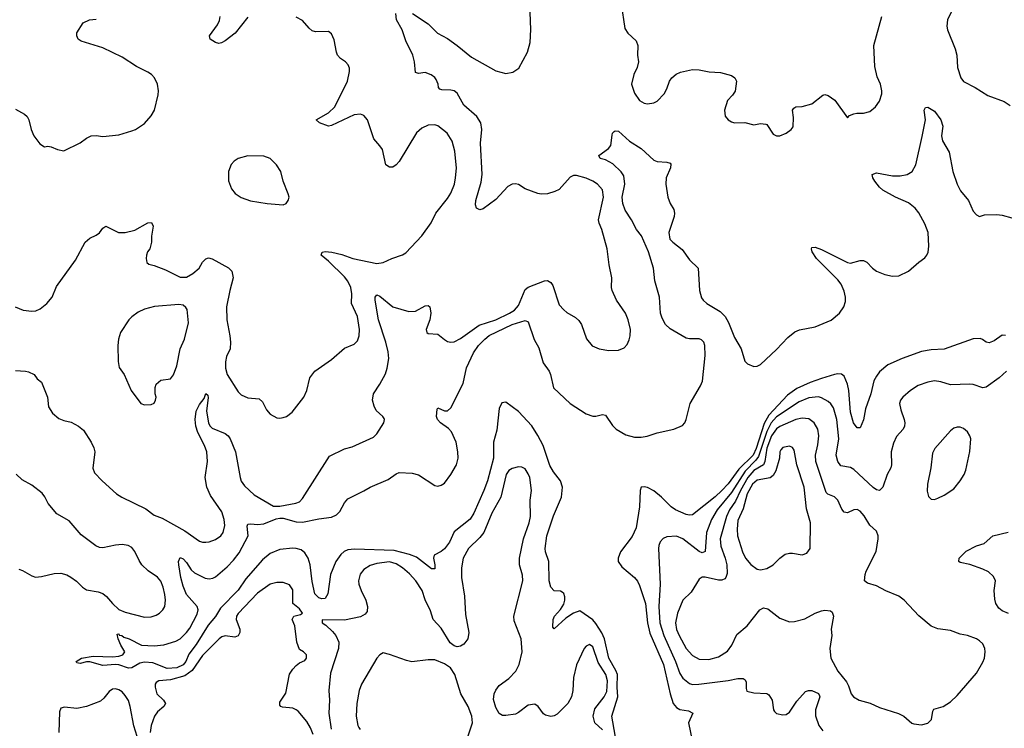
# Model space of a CAD drawing. Header units: inches. Extents: x 2057696 to 2160536, y 827480 to 1016834.
# Tile 333 of 422: x 2081955 to 2088063, y 980915 to 985311. Entities that reach past the tile are written whole.
import ezdxf

# ---------------------------------------------------------------- set-up
doc = ezdxf.new("R2010")
doc.units = ezdxf.units.IN
doc.header["$MEASUREMENT"] = 0
doc.layers.add('C0988', color=7, linetype='Continuous')

msp = doc.modelspace()

# ---------------------------------------------------------------- linework, layer by layer
at = {"layer": 'C0988', "color": 5}
for points, elevation in [([(2084391, 985350), (2084490, 985284.9), (2084547.3, 985227.3), (2084610, 985193.4), (2084670, 985150.6), (2084757.5, 985077.5), (2084910, 984993.1), (2084970, 984977.4), (2085015.1, 984984.9), (2085051.5, 985010), (2085106, 985110), (2085121.4, 985170), (2085125.4, 985250), (2085119.1, 985410)], 440), ([(2085686, 985410), (2085710, 985256), (2085727.4, 985227.4), (2085779.2, 985179.2), (2085790.7, 985150), (2085788, 985090), (2085794, 985050), (2085786.2, 985013.8), (2085766, 984970), (2085750.5, 984910), (2085770, 984854.8), (2085800.5, 984810), (2085830, 984792.4), (2085850, 984788.7), (2085890, 984794.9), (2085910, 984804.9), (2085953.3, 984850), (2085970, 984881), (2085987.3, 984930), (2086000.9, 984950), (2086027.4, 984972.6), (2086055.5, 984984.5), (2086130, 985002.2), (2086170, 984999.7), (2086232.3, 984987.7), (2086303, 984983), (2086370, 984965.3), (2086392.4, 984950), (2086401.3, 984930), (2086392.9, 984867.1), (2086378, 984842), (2086346.4, 984810), (2086328.2, 984750), (2086332.7, 984712.7), (2086350.4, 984690.4), (2086370, 984676.3), (2086390, 984670.6), (2086453.7, 984673.7), (2086510, 984658.8), (2086550, 984666.8), (2086583.5, 984663.5), (2086590, 984661), (2086630, 984601), (2086650, 984591), (2086670, 984591), (2086710, 984606.8), (2086741.2, 984630), (2086753.4, 984646.6), (2086755.5, 984704.5), (2086749.4, 984750), (2086757.5, 984762.5), (2086769.7, 984770.3), (2086810, 984773.1), (2086870, 984788.5), (2086938, 984842), (2086950, 984846), (2086970, 984841), (2087012.5, 984812.5), (2087090, 984702), (2087104, 984716), (2087130, 984726), (2087149.2, 984730.8), (2087190.9, 984730.9), (2087230, 984741), (2087264, 984770), (2087290, 984806), (2087304.5, 984850), (2087304.5, 984870), (2087296.2, 984910), (2087275.4, 984955.4), (2087260.4, 985020.4), (2087254.5, 985150), (2087303.5, 985330)], 440), ([(2087758.8, 985410), (2087711.6, 985310), (2087706.7, 985270), (2087710, 985247.3), (2087758.6, 985130), (2087767.9, 985090), (2087774, 985014), (2087793, 984950), (2087810, 984928.2), (2087882, 984890), (2087960.5, 984840.5), (2088063.1, 984803.1), (2088099.1, 984779.1)], 440), ([(2081928, 983530), (2081976, 983510), (2082030, 983503.1), (2082054.8, 983505.2), (2082082.3, 983517.7), (2082123.7, 983550), (2082155.6, 983590), (2082184.2, 983655.8), (2082301, 983819), (2082360.9, 983930), (2082390, 983956.3), (2082430, 983973.4), (2082450, 983987.7), (2082470, 984018), (2082490, 984030.6), (2082569, 983991), (2082610, 983990.6), (2082670, 984004.9), (2082750, 984050.6), (2082773.7, 984053.7), (2082784, 984030), (2082773, 983967), (2082772.7, 983930), (2082762, 983890), (2082747.7, 983870), (2082742, 983850), (2082739.1, 983830), (2082744, 983804), (2082755.3, 983795.3), (2082790, 983786.8), (2082859.9, 983759.9), (2082950, 983714), (2082990, 983713), (2083030, 983735.8), (2083068, 983770), (2083090, 983806), (2083110, 983828.4), (2083127.1, 983832.9), (2083150, 983827.2), (2083250, 983772.2), (2083272, 983750), (2083280.2, 983710), (2083258.5, 983630), (2083238.2, 983530), (2083240.7, 983450), (2083259.5, 983350), (2083262, 983310), (2083260.3, 983270), (2083239.1, 983220.9), (2083232.1, 983187.9), (2083231.9, 983150), (2083242.7, 983110), (2083310, 983003), (2083330, 982983.8), (2083370, 982966), (2083439.9, 982959.9), (2083460.7, 982940.7), (2083486, 982890), (2083510, 982863), (2083550, 982841.6), (2083570, 982839.3), (2083590, 982843.8), (2083610, 982850.4), (2083644.5, 982875.5), (2083716.9, 982970), (2083737.4, 983010), (2083755.6, 983090), (2083785.1, 983130), (2083890, 983202), (2083970, 983273), (2084030, 983298.4), (2084050, 983319.1), (2084060.9, 983350), (2084063.1, 983390), (2084050, 983469.2), (2084012.6, 983550), (2084015.8, 983610), (2084009.8, 983650), (2083990, 983689.7), (2083970, 983716.1), (2083870, 983813.5), (2083825.1, 983850), (2083831.9, 983868.1), (2083850, 983872.1), (2083890.9, 983869.1), (2083953.9, 983853.9), (2084022, 983830), (2084170, 983798), (2084210, 983804.4), (2084264, 983830), (2084330, 983852), (2084350, 983864.4), (2084450.8, 983969.2), (2084506.9, 984050), (2084537.4, 984110), (2084610, 984202.4), (2084630, 984235.5), (2084651.9, 984290), (2084658.7, 984330), (2084664.2, 984390), (2084654.4, 984494.4), (2084638.2, 984558.2), (2084607, 984607), (2084550, 984651.6), (2084530, 984658.7), (2084490, 984657.3), (2084450, 984638), (2084417.4, 984610), (2084310, 984431.8), (2084290, 984409.6), (2084270, 984397), (2084250, 984395.1), (2084226.6, 984410), (2084205.1, 984505.1), (2084190, 984529), (2084151.4, 984571.4), (2084113, 984690), (2084090, 984716.2), (2084070, 984724.7), (2084030, 984721.1), (2083890, 984654), (2083870, 984651.1), (2083816, 984670), (2083794, 984690), (2083870, 984732.9), (2083911, 984770), (2083987.8, 984930), (2084002, 984990), (2084000.9, 985010), (2083992.7, 985030), (2083976, 985050), (2083945.2, 985070), (2083927, 985090), (2083919.6, 985110), (2083906.6, 985186.6), (2083890, 985222.7), (2083870, 985237.6), (2083790, 985236.4), (2083770, 985242.6), (2083750, 985258.7), (2083710, 985305.7), (2083670, 985326.8)], 460), ([(2081930, 983134.9), (2081990.4, 983130.4), (2082010, 983126.8), (2082044.7, 983110), (2082063.5, 983083.5), (2082090, 983062), (2082128.2, 982970), (2082134.4, 982910), (2082158.4, 982870), (2082197.6, 982837.6), (2082230, 982824.2), (2082274, 982814), (2082320.7, 982790), (2082350, 982764), (2082399.3, 982690), (2082415.8, 982655.8), (2082421.3, 982630), (2082408.8, 982528.8), (2082420.2, 982500.2), (2082466.7, 982450), (2082556.4, 982370), (2082588.2, 982350), (2082737.5, 982277.5), (2082790, 982237.4), (2082839.7, 982219.7), (2082980.4, 982140.4), (2083070, 982075.2), (2083090, 982069), (2083110, 982068.9), (2083130, 982071.7), (2083170, 982087.2), (2083202.9, 982110), (2083216.9, 982130), (2083227.5, 982172.5), (2083223.7, 982210), (2083210, 982258.7), (2083139.9, 982359.9), (2083116.8, 982410), (2083105.5, 982470), (2083119.3, 982570), (2083115.6, 982630), (2083101.2, 982670), (2083059.5, 982750), (2083047.6, 982790), (2083044, 982830), (2083050, 982882), (2083070, 982923.8), (2083099.1, 982960.9), (2083110, 982992), (2083122, 982982), (2083125.4, 982965.4), (2083114.9, 982885.1), (2083127, 982807), (2083136.1, 982790), (2083150, 982776.9), (2083230, 982743.6), (2083248.7, 982728.7), (2083261.8, 982710), (2083293.5, 982630), (2083322.8, 982470), (2083330, 982448.5), (2083350, 982418.9), (2083410, 982362.6), (2083530, 982293.4), (2083570, 982293.8), (2083668.2, 982311.8), (2083690, 982320.4), (2083710, 982340.7), (2083877, 982603), (2083970, 982649), (2084018, 982662), (2084150, 982720.7), (2084170, 982741), (2084214, 982810), (2084219, 982830), (2084216.5, 982836.5), (2084209, 982850), (2084166.9, 982886.9), (2084153.3, 982913.3), (2084144.2, 982950), (2084149.6, 982990), (2084190, 983050.4), (2084225.1, 983114.9), (2084235.8, 983150), (2084244.7, 983210), (2084241.2, 983250), (2084227.3, 983310), (2084181.2, 983450), (2084161.4, 983570), (2084161, 983590), (2084170, 983603.1), (2084190, 983594.9), (2084270, 983530.2), (2084370, 983501.7), (2084410, 983502), (2084470, 983536.3), (2084490, 983538.8), (2084498.8, 983530), (2084505.5, 983490), (2084499.3, 983450), (2084477.3, 983390), (2084481, 983370), (2084490, 983364.9), (2084550, 983360.7), (2084590, 983326.8), (2084610, 983314.8), (2084630.7, 983310.7), (2084650, 983313.4), (2084690, 983332.7), (2084805.1, 983414.9), (2084910, 983449.5), (2084994.6, 983490), (2085024.2, 983510), (2085050, 983536.9), (2085090, 983637.6), (2085110, 983651), (2085210, 983690.3), (2085230, 983693.7), (2085250, 983680.5), (2085261.8, 983661.8), (2085302.8, 983542.8), (2085330, 983510.4), (2085350, 983494), (2085403.6, 983463.6), (2085424.9, 983444.9), (2085439.9, 983419.9), (2085471.5, 983331.5), (2085507.5, 983287.5), (2085550, 983268.2), (2085610, 983259.5), (2085670, 983261.7), (2085704.5, 983275.5), (2085723, 983297), (2085735.9, 983324.1), (2085743.1, 983350), (2085744.1, 983390), (2085730.8, 983450), (2085713.3, 983490), (2085658.5, 983570), (2085631.1, 983630), (2085627.1, 983650), (2085627.6, 983710), (2085612, 983790), (2085599.6, 983890), (2085567.1, 984010), (2085550, 984049.3), (2085546, 984070), (2085577.1, 984210), (2085570, 984255.6), (2085539.7, 984290), (2085510, 984309.7), (2085470, 984327.4), (2085410, 984345.1), (2085390, 984344.2), (2085370, 984334), (2085302.8, 984257.2), (2085275.9, 984244.1), (2085229.2, 984230.8), (2085190, 984228.6), (2085170, 984232.1), (2085090, 984262.4), (2085050, 984287.6), (2085030, 984293), (2085010, 984289.7), (2084983.4, 984276.6), (2084910, 984195.1), (2084830, 984136.9), (2084810, 984131.6), (2084790, 984140.9), (2084782.7, 984162.7), (2084784.8, 984190), (2084818, 984302), (2084824.1, 984350), (2084814.3, 984545.7), (2084821.4, 984630), (2084816.8, 984670), (2084792, 984710), (2084710, 984780.7), (2084670, 984855.8), (2084650, 984869), (2084630, 984874), (2084574.9, 984874.9), (2084560.8, 984880.8), (2084553.3, 984890), (2084551, 984910), (2084539.7, 984939.7), (2084530, 984952.6), (2084508.1, 984968.1), (2084470, 984982.3), (2084430, 984977.6), (2084410, 984984), (2084404.4, 985050), (2084394.3, 985090), (2084350, 985179.3), (2084328.3, 985248.3), (2084292.7, 985310), (2084288, 985350)], 440), ([(2083370, 985326.6), (2083291.8, 985228.2), (2083230, 985179.6), (2083206.3, 985166.3), (2083190, 985163.7), (2083170, 985169.4), (2083137.2, 985190), (2083132.7, 985210), (2083181.7, 985278.3), (2083194.8, 985305.2), (2083198, 985330)], 460), ([(2081930, 984755.5), (2081984.7, 984724.7), (2082000.7, 984710), (2082012.7, 984690), (2082025.5, 984630), (2082043, 984590), (2082079.9, 984539.9), (2082110, 984522.8), (2082130, 984526.8), (2082150, 984522.8), (2082190, 984506), (2082230, 984498), (2082330, 984547.7), (2082370, 984576.3), (2082398, 984590), (2082430, 984592.2), (2082470, 984586), (2082570, 984595.8), (2082650, 984620.5), (2082674, 984630), (2082730, 984667.7), (2082770, 984714), (2082791.3, 984750), (2082814.9, 984845.1), (2082815.6, 984870), (2082809.6, 984910), (2082791.2, 984950), (2082773, 984970), (2082750, 984985.7), (2082680.2, 985020.2), (2082590, 985078.9), (2082470, 985137.1), (2082336.6, 985176.6), (2082317.2, 985190), (2082309.3, 985210), (2082309.3, 985230), (2082349.5, 985290.5), (2082388, 985310), (2082430, 985314.4)], 480), ([(2085664.2, 980790), (2085628, 980990), (2085665.3, 981110), (2085661.2, 981170), (2085663.9, 981250), (2085654.4, 981274.4), (2085609.7, 981349.7), (2085583.3, 981470), (2085567.2, 981507.2), (2085530, 981565.4), (2085510, 981588.2), (2085430, 981644.8), (2085390, 981629.8), (2085342.4, 981597.6), (2085270, 981533.2), (2085262.7, 981542.7), (2085264.7, 981590), (2085273.3, 981610), (2085310, 981653.1), (2085330, 981685.3), (2085336.8, 981710), (2085336.2, 981730), (2085330, 981752), (2085319.8, 981759.8), (2085310, 981765.6), (2085270, 981767), (2085249.8, 981789.8), (2085239.4, 981830), (2085238.5, 981950), (2085216.2, 982010), (2085214.3, 982030), (2085225.9, 982110), (2085266.4, 982233.6), (2085315.8, 982350), (2085321.9, 982410), (2085310.3, 982450), (2085266.2, 982506.2), (2085244.5, 982544.5), (2085202.8, 982670), (2085170, 982732.3), (2085131.5, 982791.5), (2085050, 982879.4), (2084970, 982937.4), (2084946.7, 982933.3), (2084930, 982898), (2084915.2, 982764.8), (2084894.4, 982690), (2084894, 982590), (2084857.1, 982450), (2084835.2, 982390), (2084773.4, 982250), (2084750, 982212.9), (2084650, 982133.8), (2084621.3, 982070), (2084590, 982027.8), (2084570, 982012.2), (2084526.9, 981990), (2084521.5, 981970), (2084531.2, 981928.8), (2084530, 981903.7), (2084510, 981905.3), (2084417.4, 981977.4), (2084373.4, 981993.4), (2084277.9, 982017.9), (2084032.9, 982027.1), (2083990, 982021.5), (2083968.4, 982011.6), (2083946.6, 981993.4), (2083916, 981950), (2083882.7, 981870), (2083866, 981750), (2083850, 981720.9), (2083830, 981718), (2083810, 981723.6), (2083786.6, 981750), (2083770, 981825.2), (2083757.7, 981930), (2083744.2, 981970), (2083723.8, 982003.8), (2083701.8, 982021.8), (2083670, 982029.8), (2083650, 982032), (2083570, 982024.5), (2083510, 982000.3), (2083460.7, 981959.3), (2083357.2, 981842.8), (2083310, 981772.6), (2083200, 981660), (2083170, 981609), (2083125.3, 981554.7), (2083050, 981434.2), (2083004.2, 981375.8), (2082985.2, 981330), (2082970, 981307.9), (2082930, 981289.6), (2082870, 981287), (2082781.5, 981321.5), (2082730, 981325.8), (2082700.9, 981319.1), (2082650, 981291), (2082630, 981288.8), (2082570, 981309.2), (2082550, 981311.6), (2082470, 981305.1), (2082390, 981328), (2082370, 981327.8), (2082330, 981318), (2082310, 981322), (2082305.2, 981330), (2082338, 981350), (2082410, 981363.1), (2082530, 981358), (2082570, 981362), (2082595.3, 981370), (2082608, 981390), (2082582, 981430), (2082566, 981470), (2082560.4, 981499.6), (2082570, 981502), (2082573.2, 981493.2), (2082589.3, 981490.7), (2082601.3, 981481.3), (2082634, 981470), (2082710, 981430.5), (2082790, 981427.3), (2082850, 981433.1), (2082924.2, 981455.8), (2082950, 981470.2), (2082990.4, 981509.6), (2083010, 981535.6), (2083056.9, 981623.1), (2083062.2, 981650), (2083056.8, 981670), (2082990, 981744.5), (2082970, 981797.6), (2082955.5, 981850), (2082941.5, 981930), (2082940.5, 981950), (2082950, 981974.8), (2082970, 981965.5), (2082990, 981943.1), (2083018.6, 981898.6), (2083039.9, 981879.9), (2083106, 981846), (2083130, 981841.7), (2083153.5, 981846.5), (2083170, 981854.7), (2083242.4, 981917.6), (2083282.2, 981957.8), (2083316.2, 982003.8), (2083372.2, 982110), (2083366, 982170), (2083370, 982180.5), (2083390, 982182.9), (2083430, 982178.5), (2083470, 982183.3), (2083545.9, 982214.1), (2083570, 982219.3), (2083590, 982218.4), (2083670, 982196.6), (2083710, 982193.2), (2083810, 982215.2), (2083890, 982224.4), (2083919.7, 982240.3), (2083940.8, 982259.2), (2083970, 982314), (2083990, 982339.1), (2084090, 982387.7), (2084128.6, 982411.4), (2084242, 982458), (2084290, 982493.1), (2084310, 982502.6), (2084390, 982498.3), (2084430, 982487.4), (2084530, 982421.1), (2084550, 982418), (2084570, 982422.7), (2084590, 982435.4), (2084630.7, 982489.3), (2084664.9, 982550), (2084674.5, 982590), (2084674, 982630), (2084662.2, 982690), (2084634.7, 982754.7), (2084615.5, 982775.5), (2084565.4, 982810), (2084547.7, 982830), (2084541.4, 982850), (2084545.1, 982894.9), (2084550, 982904), (2084590, 982885.3), (2084610, 982884.6), (2084630, 982902.4), (2084706.7, 983053.3), (2084727.9, 983152.1), (2084770, 983244), (2084802.2, 983290), (2084840.6, 983330), (2084868.5, 983351.5), (2085010, 983420.2), (2085090, 983445.1), (2085110, 983437.3), (2085147.1, 983327.1), (2085175.9, 983275.9), (2085202.6, 983182.6), (2085239, 983130), (2085247.6, 983110), (2085267.1, 983027.1), (2085370, 982929.1), (2085470, 982866.2), (2085510, 982851.3), (2085530, 982851.3), (2085570, 982862.6), (2085590, 982857.1), (2085632.9, 982792.9), (2085656.5, 982770), (2085716.5, 982736.5), (2085770, 982721.4), (2085810, 982720.6), (2085848.3, 982728.3), (2085910, 982748.6), (2086014, 982770), (2086066.3, 982793.7), (2086080.9, 982810), (2086089.6, 982830.4), (2086115.1, 982930), (2086179.7, 983040.3), (2086190.6, 983069.4), (2086207.5, 983227.5), (2086205.6, 983290), (2086198.6, 983310), (2086184.5, 983324.5), (2086170, 983330.5), (2086111.3, 983331.3), (2086090, 983336), (2085990, 983392.8), (2085961, 983421), (2085940.3, 983460.3), (2085931.3, 983490), (2085923.5, 983590), (2085895.5, 983690), (2085887.4, 983770), (2085856.5, 983870), (2085813.2, 983970), (2085782.4, 984010), (2085751.6, 984070), (2085711.9, 984130), (2085695.9, 984170), (2085693.4, 984210), (2085709.9, 984290), (2085702.2, 984342.2), (2085686.3, 984366.3), (2085635.8, 984415.8), (2085590, 984442), (2085555.3, 984450), (2085549, 984469), (2085607.9, 984512.1), (2085622.7, 984530), (2085630, 984594), (2085633.2, 984606.8), (2085642.7, 984617.3), (2085650, 984621), (2085670, 984618.8), (2085738.2, 984558.2), (2085810, 984511.6), (2085890, 984439.6), (2085910, 984430.3), (2085970, 984428), (2085990, 984421), (2085993.8, 984413.8), (2085991.9, 984391.9), (2085965.7, 984330), (2085963.7, 984290), (2085975.8, 984210), (2085990, 984171), (2086013.5, 984133.5), (2086016.5, 984110), (2086014.3, 984090), (2085981.2, 983990), (2085989.1, 983950), (2086007.4, 983930), (2086065.2, 983885.2), (2086110, 983822), (2086164.2, 983770), (2086172.9, 983630), (2086185.6, 983585.6), (2086195.3, 983570), (2086217, 983550), (2086300.7, 983500.7), (2086330.7, 983470.7), (2086353, 983433), (2086390, 983340.3), (2086430.2, 983270), (2086453.3, 983193.3), (2086470, 983175.3), (2086510, 983160.4), (2086530, 983161.3), (2086550, 983172.2), (2086650, 983264.3), (2086720.4, 983339.6), (2086764.7, 983375.3), (2086793.2, 983386.8), (2086890, 983406.6), (2086990, 983447.1), (2087041, 983490), (2087067.7, 983530), (2087077.3, 983562.7), (2087078.7, 983590), (2087070, 983627.3), (2087051.3, 983670), (2087030, 983697.8), (2086897.4, 983830), (2086872, 983870), (2086866.6, 983890), (2086870, 983898), (2086890, 983900.5), (2086930, 983885.7), (2087090, 983804), (2087110, 983800.3), (2087170, 983817.1), (2087190, 983818), (2087210, 983807.7), (2087245.5, 983770), (2087271.4, 983751.4), (2087322.8, 983730), (2087370, 983719.6), (2087410, 983722.8), (2087469.5, 983750), (2087532.8, 983807.2), (2087570, 983833.4), (2087582.9, 983850), (2087590.8, 983869.2), (2087594.8, 983905.2), (2087590.7, 983990), (2087570, 984044.2), (2087532.9, 984112.9), (2087510, 984141.5), (2087470, 984174), (2087389.1, 984209.1), (2087310, 984254.3), (2087290, 984271.6), (2087259.7, 984310), (2087247.8, 984330), (2087243.7, 984350), (2087270, 984360.3), (2087370, 984342.2), (2087417.5, 984342.5), (2087461.2, 984350), (2087491.8, 984370), (2087515.1, 984410), (2087554.5, 984585.5), (2087575.1, 984690), (2087566.6, 984750), (2087573.6, 984766.4), (2087590, 984767.3), (2087630, 984743), (2087670.3, 984690), (2087682.6, 984650), (2087674, 984590), (2087679, 984559), (2087722, 984490), (2087744.7, 984370), (2087770, 984290.6), (2087792, 984250), (2087841.3, 984190), (2087870, 984122.8), (2087890, 984101), (2087910, 984090.8), (2087939.5, 984100.5), (2088017.1, 984102.9), (2088050, 984099), (2088110, 984081)], 420), ([(2088070, 983351.6), (2088050, 983354), (2088001.2, 983318.8), (2087970, 983307.3), (2087950, 983309.8), (2087927.5, 983327.5), (2087912.8, 983332.8), (2087870.8, 983330.8), (2087690, 983267.8), (2087610, 983262.8), (2087550, 983251.6), (2087430.4, 983210), (2087340.3, 983170), (2087290, 983126.6), (2087270, 983100.5), (2087255, 983070), (2087234.8, 982990), (2087203.1, 982896.9), (2087190, 982829.2), (2087170, 982779.3), (2087150, 982779.5), (2087128.4, 982810), (2087110, 982877.2), (2087099.1, 983010), (2087091, 983050), (2087070, 983099.8), (2087053, 983113), (2087030, 983114.5), (2087010, 983109.9), (2086930, 983084.3), (2086859.3, 983060.7), (2086776.5, 983023.5), (2086719.2, 982980.8), (2086602.4, 982857.6), (2086573.9, 982806.1), (2086524.8, 982650), (2086504.6, 982610), (2086417.5, 982522.5), (2086350, 982432.5), (2086310, 982389.5), (2086270, 982351.3), (2086130, 982238.8), (2086110, 982237.1), (2086090, 982241.8), (2086024.4, 982270), (2085995.8, 982290), (2085936.8, 982350), (2085890, 982388.1), (2085850, 982408.1), (2085830, 982412.9), (2085810, 982410.8), (2085804.2, 982390), (2085799.9, 982290), (2085780.6, 982159.4), (2085755.6, 982104.4), (2085683.4, 982010), (2085667.7, 981970), (2085668.1, 981950), (2085690, 981916.3), (2085770.1, 981850.1), (2085788, 981828), (2085801.2, 981801.2), (2085836.6, 981690), (2085850.4, 981570), (2085864.4, 981504.4), (2085949.7, 981310), (2085990, 981128.5), (2086009.7, 981069.7), (2086030, 981045), (2086050, 981032.6), (2086103.8, 981023.8), (2086130.6, 981010), (2086104.2, 980950), (2086130, 980828.2)], 420), ([(2088077.3, 983130), (2088031.2, 983088.8), (2087950, 983031.5), (2087930, 983028), (2087870, 983048.3), (2087850, 983049.7), (2087730, 983045.6), (2087670, 983065.1), (2087630, 983069.7), (2087590, 983063), (2087530, 983041.6), (2087482, 983010), (2087433, 982970), (2087418.4, 982950), (2087413.7, 982930), (2087421.7, 982890), (2087442.6, 982830), (2087446.7, 982810), (2087444.4, 982790), (2087435.5, 982770), (2087394.3, 982725.7), (2087375.4, 982684.6), (2087361.7, 982630), (2087364.6, 982550), (2087359.5, 982530), (2087337.2, 982490), (2087309.3, 982410.7), (2087290, 982389.8), (2087270, 982394.6), (2087250, 982408.4), (2087130, 982519.9), (2087110, 982533.7), (2087050, 982543), (2087031.1, 982571.1), (2087020.5, 982610), (2087036.1, 982710), (2087024.9, 982830), (2087003.1, 982903.1), (2086987.6, 982927.6), (2086970, 982942), (2086930, 982965.5), (2086910, 982971.3), (2086850, 982964.3), (2086790, 982941.3), (2086650, 982847.7), (2086617.8, 982810), (2086590, 982756.7), (2086539.1, 982600.9), (2086522.1, 982577.9), (2086455.2, 982510), (2086370, 982378.6), (2086283, 982270), (2086247.1, 982210), (2086216, 982130), (2086208.1, 982011.9), (2086190, 982004.2), (2086170, 982012.2), (2086070, 982090.9), (2086030, 982108), (2085970, 982102.9), (2085947.7, 982092.3), (2085929, 982071), (2085920.3, 982050), (2085918.9, 982030), (2085927.5, 981810), (2085919.4, 981670), (2085926.4, 981570), (2085950.9, 981490), (2086023.4, 981330), (2086050, 981254.6), (2086070, 981225.2), (2086110, 981193.7), (2086130, 981187.8), (2086168.8, 981188.8), (2086350, 981212.3), (2086410, 981224.2), (2086444.4, 981224.4), (2086456, 981216), (2086461.7, 981201.7), (2086461.6, 981161.6), (2086466, 981146), (2086510, 981134.9), (2086590, 981130.6), (2086603, 981123), (2086623, 981090), (2086630.6, 981030.6), (2086638.5, 981018.5), (2086650, 981007.7), (2086690, 980998.8), (2086710, 981001), (2086730, 981014.8), (2086775.8, 981084.2), (2086830, 981143), (2086849.7, 981150.3), (2086870, 981148.7), (2086910.2, 981130.2), (2086916.9, 981116.9), (2086918.7, 981110), (2086892.7, 981030), (2086892.7, 980992.7), (2086913.3, 980933.3), (2086938.6, 980898.6)], 440), ([(2085570, 980905), (2085523.5, 980950), (2085512.4, 980990), (2085523.6, 981036.4), (2085580.3, 981110), (2085596.6, 981143.4), (2085600.9, 981210), (2085592.4, 981250), (2085544.3, 981324.3), (2085510, 981421.2), (2085490, 981435.6), (2085470, 981425.1), (2085456.4, 981410), (2085410, 981309.3), (2085390.3, 981230.3), (2085386.4, 981150), (2085378, 981110), (2085356.3, 981070), (2085290, 981002.7), (2085270, 980992.7), (2085250, 980989.2), (2085217.5, 980997.5), (2085205.1, 981005.1), (2085171.4, 981051.4), (2085150, 981064.5), (2085110, 981058.9), (2085050, 981012.6), (2085030, 981002.3), (2084970, 980993.7), (2084950, 980994.7), (2084930, 981007.3), (2084910, 981045.1), (2084894.3, 981094.3), (2084898.8, 981130), (2084908.4, 981151.6), (2084930, 981180.8), (2084990, 981223.6), (2085032.1, 981270), (2085054.2, 981310), (2085072.1, 981390), (2085067.1, 981470), (2085022.8, 981582.8), (2085020.5, 981610), (2085076.8, 981830), (2085074.1, 981865.9), (2085056.8, 981930), (2085055, 981970), (2085080.7, 982090), (2085116.8, 982190), (2085123.1, 982230), (2085122, 982330), (2085129.6, 982390), (2085119.5, 982470), (2085110, 982494), (2085090, 982524), (2085070, 982536), (2085050, 982537.2), (2085010, 982527), (2084990, 982513.6), (2084973.7, 982490), (2084939.1, 982350), (2084883.9, 982250), (2084834, 982130), (2084810, 982097.8), (2084740.2, 982030), (2084707.1, 981970), (2084695.2, 981910), (2084695.4, 981850), (2084713.9, 981733.9), (2084721.3, 981621.3), (2084740.6, 981510), (2084734.3, 981470), (2084710, 981436.2), (2084690, 981423.9), (2084670, 981421.1), (2084650, 981426.6), (2084625.8, 981445.8), (2084570, 981535.5), (2084521.1, 981590), (2084503.3, 981643.3), (2084471.5, 981711.5), (2084452.9, 981770), (2084413.5, 981830), (2084374.3, 981874.3), (2084331, 981910), (2084290, 981934.7), (2084250, 981948.2), (2084170, 981936.5), (2084130, 981924.5), (2084090, 981901.1), (2084067.9, 981872.1), (2084057.8, 981830), (2084058.4, 981810), (2084072.7, 981770), (2084102.5, 981710), (2084112.1, 981670), (2084110, 981639), (2084097.8, 981622.2), (2084070, 981606.6), (2083970, 981586), (2083831.6, 981588.4), (2083830.8, 981570), (2083854.9, 981554.9), (2083896.3, 981516.3), (2083916.1, 981490), (2083934.5, 981450), (2083932, 981410), (2083882.3, 981257.7), (2083873.8, 981150), (2083877.5, 981090), (2083874, 981010), (2083886.5, 980910)], 440), ([(2081950, 981901.4), (2081973.5, 981893.5), (2082030, 981860.5), (2082053.6, 981853.7), (2082090, 981856.4), (2082170, 981876), (2082210, 981876.8), (2082247.1, 981867.1), (2082273, 981853), (2082307.2, 981827.2), (2082343.8, 981790), (2082370, 981773.7), (2082442.5, 981762.5), (2082470.6, 981750.6), (2082493.8, 981733.8), (2082530, 981689.1), (2082570, 981651.4), (2082610, 981635.5), (2082730, 981604.4), (2082770, 981605.8), (2082802.6, 981617.4), (2082822.9, 981630), (2082842.9, 981650), (2082855.1, 981670), (2082858.9, 981710), (2082855.1, 981744.9), (2082845.6, 981790), (2082830, 981827.6), (2082810, 981852.8), (2082752.5, 981892.5), (2082713.6, 981930), (2082695.8, 981955.8), (2082670, 982011.6), (2082650, 982037.3), (2082628.3, 982048.3), (2082590, 982054.9), (2082550, 982052.1), (2082470, 982035.4), (2082450, 982037.7), (2082427.6, 982047.6), (2082335.7, 982115.7), (2082261.7, 982201.7), (2082186.3, 982246.3), (2082131.9, 982310), (2082111.9, 982351.9), (2082093.9, 982373.9), (2082030, 982422.9), (2081970, 982456), (2081932.5, 982492.5)], 440), ([(2088090, 981627.7), (2088050, 981643.9), (2088030, 981661.3), (2088011.2, 981690), (2088004.4, 981715.6), (2087999.7, 981770), (2088007.8, 981830), (2087996.8, 981856.8), (2087965.3, 981885.3), (2087930, 981903.1), (2087850, 981931.3), (2087790, 981943.6), (2087780.9, 981950), (2087784.2, 981970), (2087825.8, 982014.2), (2087890, 982047), (2087938.2, 982061.8), (2087991.2, 982108.8), (2088087.5, 982132.5)], 440), ([(2083776.1, 980876.1), (2083758.8, 980918.8), (2083736.8, 980956.8), (2083682.2, 981022.2), (2083670, 981029.8), (2083650, 981039.2), (2083586.3, 981046.3), (2083576, 981050), (2083570, 981059), (2083570, 981077.3), (2083606.4, 981133.6), (2083630, 981250.4), (2083650, 981282.6), (2083670, 981304.4), (2083690, 981320.7), (2083724.7, 981335.3), (2083735.3, 981350), (2083735.3, 981370), (2083715.3, 981390), (2083690, 981403.7), (2083674.2, 981450), (2083662, 981550), (2083645.1, 981590), (2083655.3, 981610), (2083698, 981622), (2083709, 981630), (2083690, 981656.9), (2083649.6, 981690), (2083650, 981775.1), (2083630, 981804.2), (2083590, 981819.7), (2083550, 981819.1), (2083510, 981808.3), (2083430, 981753.1), (2083310, 981627.6), (2083300.2, 981610), (2083298.5, 981590), (2083320.2, 981530), (2083320.8, 981510), (2083310.9, 981489.1), (2083290, 981481), (2083230, 981488.8), (2083210, 981482.8), (2083191.7, 981470), (2083090, 981366.6), (2083026.1, 981273.9), (2082978.9, 981241.1), (2082890, 981216.9), (2082818.8, 981210), (2082801.4, 981198.6), (2082795.6, 981190), (2082794.7, 981170), (2082806.7, 981130), (2082847.4, 981090), (2082859.5, 981070), (2082850.4, 981050), (2082810, 981016.9), (2082791.3, 980990), (2082770, 980931.6), (2082765.2, 980890)], 440), ([(2084731.9, 980850), (2084764.4, 980950), (2084761.1, 980990), (2084738, 981050), (2084691.3, 981130), (2084655.4, 981250), (2084628, 981290), (2084590, 981315.3), (2084530, 981339.2), (2084490, 981339.7), (2084388.3, 981328.3), (2084355.1, 981335.1), (2084250, 981374), (2084210, 981382.7), (2084188.5, 981371.5), (2084170, 981349.3), (2084074.6, 981190), (2084062, 981150), (2084047.2, 981070), (2084042.4, 980990), (2084052.7, 980932.7), (2084059.3, 980919.3), (2084068.2, 980908.2)], 460), ([(2082684.3, 980864.3), (2082663.4, 980930), (2082641.2, 981050), (2082630, 981087.6), (2082610, 981119.7), (2082590, 981141.1), (2082570, 981154), (2082550, 981159.7), (2082530, 981157.4), (2082510, 981144.2), (2082478, 981102), (2082456.9, 981083.1), (2082370.1, 981049.9), (2082310, 981038.8), (2082232.7, 981047.3), (2082210, 981040.7), (2082202.5, 981017.5), (2082197.5, 980890)], 440)]:
    msp.add_lwpolyline(points, dxfattribs=dict(at, elevation=elevation))
for points, elevation in [([(2083370, 984465.6), (2083310, 984449.5), (2083286, 984434), (2083267.3, 984412.7), (2083250.4, 984369.6), (2083250.4, 984310.4), (2083270, 984261), (2083292.5, 984232.5), (2083330, 984207.7), (2083386.6, 984186.6), (2083490, 984170.4), (2083590, 984162.8), (2083609.3, 984170.7), (2083621.2, 984190), (2083626, 984210), (2083620.7, 984230), (2083589.7, 984310), (2083575.1, 984370), (2083547.6, 984410), (2083509.8, 984449.8), (2083470, 984464)], 480), ([(2082943.3, 983543.3), (2082791.3, 983531.3), (2082730, 983515.4), (2082690, 983496), (2082650, 983468.4), (2082632.7, 983450), (2082580.9, 983370), (2082568.8, 983330), (2082564.2, 983290), (2082565.5, 983190), (2082573.2, 983153.2), (2082604, 983110), (2082646.8, 983010), (2082706, 982930), (2082730, 982921), (2082770, 982924.7), (2082788.7, 982931.3), (2082798, 982950), (2082802, 982970), (2082795.3, 982990), (2082795.3, 983030), (2082802, 983050), (2082830, 983074), (2082890, 983082), (2082910, 983107.3), (2082930, 983164), (2082951, 983270), (2082978.2, 983330), (2083002.2, 983430), (2082993.1, 983513.1), (2082986.5, 983526.5), (2082970, 983540.9)], 460), ([(2086810, 982839.9), (2086770, 982831.1), (2086670, 982786.9), (2086650, 982773), (2086619.5, 982730), (2086590, 982652.6), (2086576.9, 982570), (2086569.5, 982550.5), (2086510, 982513.7), (2086471.5, 982470), (2086426.5, 982390), (2086395.8, 982324.2), (2086359.5, 982270), (2086340.3, 982230), (2086300.3, 982090), (2086304.3, 982044.3), (2086332.2, 981970), (2086342.1, 981930), (2086345, 981875), (2086336.2, 981850), (2086330, 981842.7), (2086310, 981834.6), (2086290, 981834.4), (2086207.6, 981852.4), (2086190, 981852.8), (2086170, 981840.7), (2086120.6, 981759.4), (2086070, 981709.6), (2086036.8, 981630), (2086024.5, 981570), (2086030, 981528.2), (2086046, 981490), (2086088.8, 981410), (2086130, 981367.5), (2086170, 981343.5), (2086230, 981341), (2086290, 981358.6), (2086345.7, 981394.3), (2086373.8, 981430), (2086403.9, 981496.1), (2086468.2, 981550), (2086547.6, 981650), (2086570, 981662), (2086595.9, 981655.9), (2086670, 981597.4), (2086730, 981574.9), (2086762.8, 981577.2), (2086826, 981594), (2086890, 981628.4), (2086930, 981643.8), (2086950, 981648.2), (2086984.9, 981644.9), (2086995.9, 981635.9), (2087004.4, 981610), (2086990.3, 981530), (2086993.4, 981490), (2086980.7, 981410), (2086987.9, 981350), (2087031.4, 981270), (2087084.3, 981204.3), (2087097.8, 981177.8), (2087113.1, 981130), (2087127, 981110), (2087162.8, 981090), (2087231.3, 981071.3), (2087290, 981044.2), (2087407.3, 981007.3), (2087439.1, 980990), (2087490, 980947.7), (2087502.8, 980942.8), (2087550, 980937.1), (2087590, 980948), (2087612.3, 980970), (2087619.5, 981020.5), (2087626.2, 981033.8), (2087684, 981050), (2087730, 981079.1), (2087770, 981119.1), (2087890, 981257.3), (2087930, 981324.9), (2087939.8, 981350), (2087944.8, 981390), (2087942.3, 981410), (2087930, 981439.5), (2087910, 981458.4), (2087890, 981469.6), (2087835.3, 981490), (2087790, 981499.5), (2087730, 981522.9), (2087650, 981533), (2087610, 981549.7), (2087533, 981613), (2087441.3, 981710), (2087410, 981735.8), (2087328.7, 981768.7), (2087270, 981798.4), (2087215.1, 981815.1), (2087195.3, 981830), (2087199.3, 981870), (2087206.6, 981890), (2087267.7, 982012.3), (2087280.5, 982090), (2087280.7, 982110), (2087270, 982139), (2087230, 982174.5), (2087193.9, 982233.9), (2087170, 982261.6), (2087150, 982272.6), (2087130, 982271.1), (2087090, 982251.1), (2087070, 982255.4), (2087055.5, 982275.5), (2087030, 982330.7), (2087010, 982351.2), (2086968.2, 982368.2), (2086958.8, 982378.8), (2086893.6, 982570), (2086891.1, 982610), (2086907.1, 982672.9), (2086912.8, 982730), (2086906, 982770), (2086883.5, 982810), (2086850, 982834.8)], 460), ([(2087770, 982783), (2087750, 982776.3), (2087730, 982759.6), (2087633.1, 982650), (2087618.6, 982621.4), (2087606.9, 982530), (2087586.7, 982430), (2087585.8, 982385.8), (2087593.7, 982353.7), (2087610, 982336), (2087630, 982334), (2087650, 982342), (2087690, 982360.5), (2087750, 982401.6), (2087790, 982450.4), (2087814.8, 982490), (2087824.5, 982515.5), (2087850, 982631.3), (2087855.1, 982710), (2087849.7, 982730), (2087834.7, 982754.7), (2087810, 982775.1), (2087790, 982782.4)], 460), ([(2086730, 982664.8), (2086690, 982657.2), (2086677.1, 982642.9), (2086670.2, 982630), (2086667.8, 982590), (2086646.8, 982513.2), (2086630, 982484.2), (2086610, 982468.3), (2086530, 982455.4), (2086502.2, 982430), (2086469.2, 982370), (2086443.9, 982276.1), (2086410, 982203.7), (2086405.4, 982150), (2086408.1, 982108.1), (2086439, 982010), (2086458.8, 981970), (2086490, 981931.6), (2086530, 981903.1), (2086550, 981899), (2086590, 981907.3), (2086629.7, 981930), (2086670, 981970.3), (2086704.6, 981995.4), (2086730, 982002.3), (2086750, 982002), (2086810, 981990.3), (2086837.8, 982002.2), (2086858.7, 982030), (2086862, 982190), (2086835.8, 982275.8), (2086821.6, 982410), (2086775.9, 982550), (2086760.7, 982640.7), (2086750, 982657.4)], 480)]:
    msp.add_lwpolyline(points, close=True, dxfattribs=dict(at, elevation=elevation))

doc.saveas('drawing.dxf')
